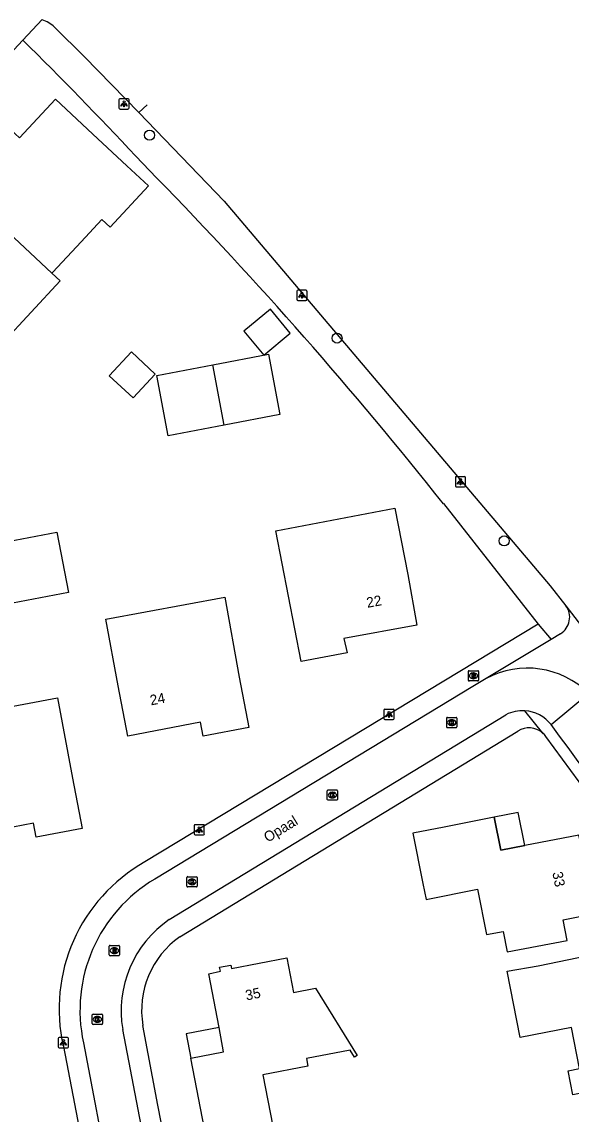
# Model space of a CAD drawing. Extents: x 159628 to 160723, y 388176 to 389416.
# Drawn here: x 160560.1 to 160613.8, y 388611.6 to 388718.2 of the extents above; entities that cross this region are included whole.
import ezdxf

# ---------------------------------------------------------------- set-up
doc = ezdxf.new("R2010")
doc.units = 0
for name, color, linetype in [('IMGEO_Boom', 7, 'Continuous'), ('IMGEO_Brandkraan', 7, 'Continuous'), ('IMGEO_Fietspad_gesloten', 7, 'Continuous'), ('IMGEO_Fietspad_open', 7, 'Continuous'), ('IMGEO_Kolk', 7, 'Continuous'), ('IMGEO_Lichtpunt', 7, 'Continuous'), ('IMGEO_Muur', 7, 'Continuous'), ('IMGEO_Openbare_ruimte_label', 7, 'Continuous'), ('IMGEO_Pand', 7, 'Continuous'), ('IMGEO_Pand_nummerreeks', 7, 'Continuous'), ('IMGEO_Pand_overbouw', 7, 'Continuous'), ('IMGEO_Rijbaan_lokaal_open', 7, 'Continuous'), ('IMGEO_Rioolput', 7, 'Continuous'), ('IMGEO_Voetpad_open', 7, 'Continuous')]:
    doc.layers.add(name, color=color, linetype=linetype)

msp = doc.modelspace()

# ---------------------------------------------------------------- linework, layer by layer
at = {"layer": 'IMGEO_Boom'}
for centre in [(160572.6, 388707.1), (160590.9, 388687.3), (160607.22, 388667.51)]:
    msp.add_circle(centre, 0.489, dxfattribs=at)
at = {"layer": 'IMGEO_Brandkraan'}
for p, q in [((160603.73, 388653.92), (160603.73, 388654.77)), ((160603.8, 388654.85), (160604.65, 388654.85)), ((160604.24, 388654.07), (160604.21, 388654.07)), ((160604.22, 388654.63), (160604.24, 388654.63)), ((160604.73, 388654.77), (160604.73, 388653.92)), ((160604.65, 388653.85), (160603.8, 388653.85))]:
    msp.add_line(p, q, dxfattribs=at)
for points in [[(160603.73, 388653.92), (160603.73, 388654.77)], [(160603.8, 388654.85), (160604.65, 388654.85)], [(160604.07, 388654.55), (160604.07, 388654.15), (160604.29, 388654.15)], [(160604.31, 388654.55), (160604.07, 388654.55)], [(160604.25, 388654.47), (160604.2, 388654.47), (160604.2, 388654.39)], [(160604.2, 388654.39), (160604.25, 388654.39)], [(160604.26, 388654.31), (160604.2, 388654.31), (160604.2, 388654.23)], [(160604.2, 388654.23), (160604.26, 388654.23)], [(160604.73, 388654.77), (160604.73, 388653.92)], [(160604.65, 388653.85), (160603.8, 388653.85)]]:
    msp.add_lwpolyline(points, dxfattribs=at)
for centre, radius, start, end in [((160603.8, 388654.77), 0.0765, 91.552, 178.448), ((160603.8, 388654.77), 0.0765, 91.552, 178.448), ((160603.8, 388653.92), 0.0765, 181.552, 268.448), ((160603.8, 388653.92), 0.0765, 181.552, 268.448), ((160604.25, 388654.43), 0.0379, 267.8285, 90.9355), ((160604.26, 388654.27), 0.0404, 269.8759, 90.5077), ((160604.29, 388654.4), 0.251, 268.6676, 293.5347), ((160604.31, 388654.4), 0.145, 59.4692, 91.5367), ((160604.34, 388654.45), 0.0922, 285.5137, 58.1501), ((160604.34, 388654.26), 0.105, 301.3115, 78.989), ((160604.65, 388654.77), 0.0765, 1.552, 88.448), ((160604.65, 388654.77), 0.0765, 1.552, 88.448), ((160604.65, 388653.92), 0.0765, 271.552, 358.448), ((160604.65, 388653.92), 0.0765, 271.552, 358.448)]:
    msp.add_arc(centre, radius, start, end, dxfattribs=at)
for centre, major_axis, ratio, start_param, end_param in [((160604.21, 388654.35), (-0.387, 0.002), 0.722429, 4.712389, 7.853982), ((160604.24, 388654.35), (-0.39, 0.002), 0.717154, 1.570796, 4.712389)]:
    msp.add_ellipse(centre, major_axis=major_axis, ratio=ratio, start_param=start_param, end_param=end_param, dxfattribs=at)
at = {"layer": 'IMGEO_Fietspad_gesloten'}
for points in [[(160572.35, 388710.06), (160571.54, 388709.3)], [(160571.54, 388709.3), (160579.88, 388700.67), (160611.73, 388663.14), (160613.26, 388661.19)], [(160613.26, 388661.19), (160617.4, 388655.77)]]:
    msp.add_lwpolyline(points, dxfattribs=at)
at = {"layer": 'IMGEO_Fietspad_open'}
for points in [[(160563.31, 388717.64), (160566.23, 388714.73), (160571.54, 388709.3)], [(160612.73, 388658.45), (160611.8, 388657.89)], [(160611.8, 388657.89), (160605.47, 388654.09)]]:
    msp.add_lwpolyline(points, dxfattribs=at)
for centre, radius, start, end in [((160560.82, 388714.89), 3.71, 47.7384, 69.4491), ((160611.71, 388660.07), 1.91, 302.2898, 35.9919)]:
    msp.add_arc(centre, radius, start, end, dxfattribs=at)
at = {"layer": 'IMGEO_Kolk'}
for p, q in [((160601.61, 388649.36), (160601.61, 388650.22)), ((160601.68, 388650.29), (160602.53, 388650.29)), ((160602.1, 388650.07), (160602.12, 388650.07)), ((160602.61, 388650.22), (160602.61, 388649.36)), ((160602.53, 388649.29), (160601.68, 388649.29)), ((160602.12, 388649.51), (160602.09, 388649.51)), ((160589.94, 388642.29), (160589.94, 388643.14)), ((160590.02, 388643.22), (160590.87, 388643.22)), ((160590.87, 388642.21), (160590.02, 388642.21)), ((160590.43, 388642.99), (160590.46, 388642.99)), ((160590.45, 388642.44), (160590.43, 388642.44)), ((160590.95, 388643.14), (160590.95, 388642.29)), ((160576.32, 388634.75), (160577.17, 388634.75)), ((160576.24, 388633.83), (160576.24, 388634.68)), ((160577.17, 388633.75), (160576.32, 388633.75)), ((160576.73, 388634.53), (160576.75, 388634.53)), ((160576.75, 388633.97), (160576.73, 388633.97)), ((160577.24, 388634.68), (160577.24, 388633.83)), ((160567, 388620.42), (160567, 388621.27)), ((160567.08, 388621.35), (160567.93, 388621.35)), ((160567.49, 388621.12), (160567.51, 388621.12)), ((160568, 388621.27), (160568, 388620.42)), ((160567.93, 388620.34), (160567.08, 388620.34)), ((160567.51, 388620.57), (160567.49, 388620.57))]:
    msp.add_line(p, q, dxfattribs=at)
for points in [[(160601.61, 388649.36), (160601.61, 388650.22)], [(160601.68, 388650.29), (160602.53, 388650.29)], [(160601.93, 388649.99), (160602.05, 388649.99), (160602.05, 388649.84), (160602.18, 388649.99), (160602.35, 388649.99), (160602.2, 388649.84), (160602.35, 388649.59), (160602.2, 388649.59), (160602.12, 388649.76), (160602.05, 388649.69), (160602.05, 388649.59), (160601.93, 388649.59), (160601.93, 388649.99)], [(160602.61, 388650.22), (160602.61, 388649.36)], [(160602.53, 388649.29), (160601.68, 388649.29)], [(160589.94, 388642.29), (160589.94, 388643.14)], [(160590.02, 388643.22), (160590.87, 388643.22)], [(160590.87, 388642.21), (160590.02, 388642.21)], [(160590.26, 388642.91), (160590.39, 388642.91), (160590.39, 388642.76), (160590.52, 388642.91), (160590.68, 388642.91), (160590.54, 388642.76), (160590.69, 388642.51), (160590.54, 388642.51), (160590.45, 388642.68), (160590.39, 388642.61), (160590.39, 388642.51), (160590.26, 388642.51), (160590.26, 388642.91)], [(160590.95, 388643.14), (160590.95, 388642.29)], [(160576.32, 388634.75), (160577.17, 388634.75)], [(160576.24, 388633.83), (160576.24, 388634.68)], [(160577.17, 388633.75), (160576.32, 388633.75)], [(160576.56, 388634.45), (160576.69, 388634.45), (160576.69, 388634.3), (160576.81, 388634.45), (160576.98, 388634.45), (160576.83, 388634.3), (160576.99, 388634.05), (160576.83, 388634.05), (160576.75, 388634.22), (160576.69, 388634.15), (160576.69, 388634.05), (160576.56, 388634.05), (160576.56, 388634.45)], [(160577.24, 388634.68), (160577.24, 388633.83)], [(160567, 388620.42), (160567, 388621.27)], [(160567.08, 388621.35), (160567.93, 388621.35)], [(160567.32, 388621.04), (160567.45, 388621.04), (160567.45, 388620.89), (160567.57, 388621.04), (160567.74, 388621.04), (160567.59, 388620.89), (160567.75, 388620.64), (160567.59, 388620.64), (160567.51, 388620.81), (160567.45, 388620.74), (160567.45, 388620.64), (160567.32, 388620.64), (160567.32, 388621.04)], [(160568, 388621.27), (160568, 388620.42)], [(160567.93, 388620.34), (160567.08, 388620.34)]]:
    msp.add_lwpolyline(points, dxfattribs=at)
for centre, start, end in [((160601.68, 388650.22), 91.552, 178.448), ((160601.68, 388650.22), 91.552, 178.448), ((160602.53, 388650.22), 1.552, 88.448), ((160602.53, 388650.22), 1.552, 88.448), ((160601.68, 388649.37), 181.552, 268.448), ((160601.68, 388649.37), 181.552, 268.448), ((160602.53, 388649.37), 271.552, 358.448), ((160602.53, 388649.37), 271.552, 358.448), ((160590.02, 388643.14), 91.552, 178.448), ((160590.02, 388643.14), 91.552, 178.448), ((160590.02, 388642.29), 181.552, 268.448), ((160590.02, 388642.29), 181.552, 268.448), ((160590.87, 388643.14), 1.552, 88.448), ((160590.87, 388643.14), 1.552, 88.448), ((160590.87, 388642.29), 271.552, 358.448), ((160590.87, 388642.29), 271.552, 358.448), ((160576.32, 388634.68), 91.552, 178.448), ((160576.32, 388634.68), 91.552, 178.448), ((160577.17, 388634.68), 1.552, 88.448), ((160577.17, 388634.68), 1.552, 88.448), ((160576.32, 388633.83), 181.552, 268.448), ((160576.32, 388633.83), 181.552, 268.448), ((160577.17, 388633.83), 271.552, 358.448), ((160577.17, 388633.83), 271.552, 358.448), ((160567.08, 388621.27), 91.552, 178.448), ((160567.08, 388621.27), 91.552, 178.448), ((160567.93, 388621.27), 1.552, 88.448), ((160567.93, 388621.27), 1.552, 88.448), ((160567.08, 388620.42), 181.552, 268.448), ((160567.08, 388620.42), 181.552, 268.448), ((160567.93, 388620.42), 271.552, 358.448), ((160567.93, 388620.42), 271.552, 358.448)]:
    msp.add_arc(centre, 0.0765, start, end, dxfattribs=at)
for centre, major_axis, ratio, start_param, end_param in [((160602.09, 388649.79), (-0.387, 0.002), 0.722429, 4.712389, 7.853982), ((160602.12, 388649.79), (-0.39, 0.002), 0.717154, 1.570796, 4.712389), ((160590.43, 388642.71), (-0.387, 0.002), 0.722429, 4.712389, 7.853982), ((160590.46, 388642.71), (-0.39, 0.002), 0.717154, 1.570796, 4.712389), ((160576.73, 388634.25), (-0.387, 0.002), 0.722429, 4.712389, 7.853982), ((160576.75, 388634.25), (-0.39, 0.002), 0.717154, 1.570796, 4.712389), ((160567.49, 388620.84), (-0.387, 0.002), 0.722429, 4.712389, 7.853982), ((160567.51, 388620.84), (-0.39, 0.002), 0.717154, 1.570796, 4.712389)]:
    msp.add_ellipse(centre, major_axis=major_axis, ratio=ratio, start_param=start_param, end_param=end_param, dxfattribs=at)
at = {"layer": 'IMGEO_Lichtpunt'}
for p, q in [((160569.61, 388710.55), (160569.61, 388709.75)), ((160569.61, 388710.55), (160569.61, 388709.75)), ((160570.51, 388710.65), (160569.7, 388710.65)), ((160570.51, 388710.65), (160569.7, 388710.65)), ((160570.6, 388709.75), (160570.6, 388710.55)), ((160570.6, 388709.75), (160570.6, 388710.55)), ((160569.7, 388709.65), (160570.51, 388709.65)), ((160569.7, 388709.65), (160570.51, 388709.65)), ((160586.97, 388691.88), (160586.97, 388691.08)), ((160586.97, 388691.88), (160586.97, 388691.08)), ((160587.87, 388691.98), (160587.07, 388691.98)), ((160587.87, 388691.98), (160587.07, 388691.98)), ((160587.97, 388691.08), (160587.97, 388691.88)), ((160587.97, 388691.08), (160587.97, 388691.88)), ((160587.07, 388690.98), (160587.87, 388690.98)), ((160587.07, 388690.98), (160587.87, 388690.98)), ((160602.46, 388673.69), (160602.46, 388672.88)), ((160602.46, 388673.69), (160602.46, 388672.88)), ((160603.36, 388673.78), (160602.55, 388673.78)), ((160603.36, 388673.78), (160602.55, 388673.78)), ((160603.45, 388672.88), (160603.45, 388673.69)), ((160603.45, 388672.88), (160603.45, 388673.69)), ((160602.55, 388672.79), (160603.36, 388672.79)), ((160602.55, 388672.79), (160603.36, 388672.79)), ((160595.48, 388650.99), (160595.48, 388650.18)), ((160595.48, 388650.99), (160595.48, 388650.18)), ((160596.38, 388651.08), (160595.58, 388651.08)), ((160596.38, 388651.08), (160595.58, 388651.08)), ((160596.48, 388650.18), (160596.48, 388650.99)), ((160596.48, 388650.18), (160596.48, 388650.99)), ((160595.58, 388650.08), (160596.38, 388650.08)), ((160595.58, 388650.08), (160596.38, 388650.08)), ((160576.95, 388639.73), (160576.95, 388638.92)), ((160576.95, 388639.73), (160576.95, 388638.92)), ((160577.85, 388639.82), (160577.04, 388639.82)), ((160577.85, 388639.82), (160577.04, 388639.82)), ((160577.94, 388638.92), (160577.94, 388639.73)), ((160577.94, 388638.92), (160577.94, 388639.73)), ((160577.04, 388638.83), (160577.85, 388638.83)), ((160577.04, 388638.83), (160577.85, 388638.83)), ((160563.68, 388618.96), (160563.68, 388618.15)), ((160563.68, 388618.96), (160563.68, 388618.15)), ((160564.58, 388619.06), (160563.77, 388619.06)), ((160564.58, 388619.06), (160563.77, 388619.06)), ((160564.68, 388618.15), (160564.68, 388618.96)), ((160564.68, 388618.15), (160564.68, 388618.96)), ((160563.77, 388618.06), (160564.58, 388618.06)), ((160563.77, 388618.06), (160564.58, 388618.06))]:
    msp.add_line(p, q, dxfattribs=at)
for points in [[(160569.98, 388710.22), (160570.02, 388710.19), (160569.83, 388709.93), (160569.79, 388709.95), (160569.98, 388710.22)], [(160570.08, 388710.17), (160570.13, 388710.17), (160570.13, 388709.85), (160570.08, 388709.85), (160570.08, 388710.17)], [(160570.19, 388710.19), (160570.23, 388710.22), (160570.42, 388709.95), (160570.38, 388709.93), (160570.19, 388710.19)], [(160587.35, 388691.55), (160587.38, 388691.52), (160587.2, 388691.26), (160587.16, 388691.29), (160587.35, 388691.55)], [(160587.45, 388691.5), (160587.5, 388691.5), (160587.5, 388691.18), (160587.45, 388691.18), (160587.45, 388691.5)], [(160587.56, 388691.52), (160587.6, 388691.55), (160587.78, 388691.28), (160587.74, 388691.26), (160587.56, 388691.52)], [(160602.83, 388673.35), (160602.87, 388673.33), (160602.68, 388673.06), (160602.64, 388673.09), (160602.83, 388673.35)], [(160602.93, 388673.31), (160602.98, 388673.31), (160602.98, 388672.98), (160602.93, 388672.98), (160602.93, 388673.31)], [(160603.04, 388673.33), (160603.08, 388673.35), (160603.27, 388673.09), (160603.23, 388673.06), (160603.04, 388673.33)], [(160595.86, 388650.65), (160595.89, 388650.62), (160595.71, 388650.36), (160595.67, 388650.39), (160595.86, 388650.65)], [(160595.96, 388650.6), (160596, 388650.6), (160596, 388650.28), (160595.96, 388650.28), (160595.96, 388650.6)], [(160596.07, 388650.62), (160596.11, 388650.65), (160596.29, 388650.39), (160596.25, 388650.36), (160596.07, 388650.62)], [(160577.32, 388639.39), (160577.36, 388639.36), (160577.17, 388639.1), (160577.13, 388639.13), (160577.32, 388639.39)], [(160577.42, 388639.34), (160577.47, 388639.34), (160577.47, 388639.02), (160577.42, 388639.02), (160577.42, 388639.34)], [(160577.53, 388639.36), (160577.57, 388639.39), (160577.76, 388639.13), (160577.72, 388639.1), (160577.53, 388639.36)], [(160564.05, 388618.62), (160564.09, 388618.6), (160563.9, 388618.33), (160563.87, 388618.36), (160564.05, 388618.62)], [(160564.15, 388618.58), (160564.2, 388618.58), (160564.2, 388618.25), (160564.15, 388618.25), (160564.15, 388618.58)], [(160564.26, 388618.6), (160564.3, 388618.62), (160564.49, 388618.36), (160564.45, 388618.33), (160564.26, 388618.6)]]:
    msp.add_lwpolyline(points, dxfattribs=at)
for centre in [(160570.11, 388710.35), (160587.47, 388691.68), (160602.96, 388673.49), (160595.98, 388650.78), (160577.45, 388639.53), (160564.18, 388618.76)]:
    msp.add_circle(centre, 0.0994, dxfattribs=at)
for centre, start, end in [((160569.7, 388710.55), 90, 180), ((160569.7, 388710.55), 90, 180), ((160570.51, 388710.55), 0, 90), ((160570.51, 388710.55), 0, 90), ((160569.7, 388709.75), 180, 270), ((160569.7, 388709.75), 180, 270), ((160570.51, 388709.75), 270, 0), ((160570.51, 388709.75), 270, 360), ((160587.07, 388691.88), 90, 180), ((160587.07, 388691.88), 90, 180), ((160587.87, 388691.88), 0, 90), ((160587.87, 388691.88), 0, 90), ((160587.07, 388691.08), 180, 270), ((160587.07, 388691.08), 180, 270), ((160587.87, 388691.08), 270, 0), ((160587.87, 388691.08), 270, 360), ((160602.55, 388673.69), 90, 180), ((160602.55, 388673.69), 90, 180), ((160603.36, 388673.69), 0, 90), ((160603.36, 388673.69), 0, 90), ((160602.55, 388672.88), 180, 270), ((160602.55, 388672.88), 180, 270), ((160603.36, 388672.88), 270, 0), ((160603.36, 388672.88), 270, 360), ((160595.58, 388650.99), 90, 180), ((160595.58, 388650.99), 90, 180), ((160596.38, 388650.99), 0, 90), ((160596.38, 388650.99), 0, 90), ((160595.58, 388650.18), 180, 270), ((160595.58, 388650.18), 180, 270), ((160596.38, 388650.18), 270, 0), ((160596.38, 388650.18), 270, 360), ((160577.04, 388639.73), 90, 180), ((160577.04, 388639.73), 90, 180), ((160577.85, 388639.73), 0, 90), ((160577.85, 388639.73), 0, 90), ((160577.04, 388638.92), 180, 270), ((160577.04, 388638.92), 180, 270), ((160577.85, 388638.92), 270, 0), ((160577.85, 388638.92), 270, 360), ((160563.77, 388618.96), 90, 180), ((160563.77, 388618.96), 90, 180), ((160564.58, 388618.96), 0, 90), ((160564.58, 388618.96), 0, 90), ((160563.77, 388618.15), 180, 270), ((160563.77, 388618.15), 180, 270), ((160564.58, 388618.15), 270, 0), ((160564.58, 388618.15), 270, 360)]:
    msp.add_arc(centre, 0.0946, start, end, dxfattribs=at)
at = {"layer": 'IMGEO_Muur'}
msp.add_lwpolyline([(160571.25, 388705.06), (160573.28, 388702.95)], dxfattribs=at)
at = {"layer": 'IMGEO_Pand'}
for points in [[(160555.63, 388700.55), (160553.08, 388702.93), (160558.19, 388708.41), (160559.88, 388706.84), (160563.4, 388710.6), (160567.05, 388707.19), (160570.36, 388704.12), (160572.49, 388702.14), (160568.74, 388698.12), (160567.93, 388698.87), (160565.91, 388696.7), (160563.15, 388693.74), (160563.04, 388693.63)], [(160563.04, 388693.63), (160555.63, 388700.55)], [(160555.34, 388683.73), (160563.86, 388692.87), (160563.04, 388693.63)], [(160581.81, 388687.99), (160583.74, 388685.64), (160586.34, 388687.77), (160584.41, 388690.13), (160581.81, 388687.99)], [(160573.15, 388683.79), (160570.82, 388685.96), (160568.65, 388683.63), (160570.98, 388681.46), (160573.15, 388683.79)], [(160578.78, 388684.7), (160584.21, 388685.73), (160585.33, 388679.83), (160579.88, 388678.8)], [(160579.88, 388678.8), (160574.42, 388677.77), (160573.31, 388683.66), (160578.78, 388684.7)], [(160579.88, 388678.8), (160578.78, 388684.7)], [(160587.4, 388655.74), (160584.94, 388668.48), (160596.55, 388670.7), (160597.82, 388664.22), (160598.71, 388659.3), (160591.56, 388658), (160591.9, 388656.6), (160587.4, 388655.74)], [(160559.2, 388661.43), (160558.07, 388667.34), (160563.55, 388668.37), (160564.69, 388662.48), (160559.2, 388661.43)], [(160569.52, 388653.37), (160568.32, 388659.87), (160579.94, 388662.04), (160581.36, 388654.21), (160582.3, 388649.3), (160577.82, 388648.45), (160577.57, 388649.83), (160570.47, 388648.46), (160569.52, 388653.37)], [(160553.23, 388643.52), (160551.98, 388650.01), (160563.59, 388652.2), (160565.07, 388644.37), (160566, 388639.45), (160561.51, 388638.6), (160561.25, 388639.96), (160554.17, 388638.61), (160553.23, 388643.52)], [(160615, 388636.59), (160615.36, 388636.67), (160615.14, 388637.74), (160614.77, 388637.67), (160614.52, 388638.8), (160609.24, 388637.78), (160606.9, 388637.33), (160606.25, 388640.56), (160601.35, 388639.58), (160598.32, 388638.99), (160599.29, 388634.09), (160599.59, 388632.53), (160604.62, 388633.55), (160605.51, 388629.11), (160607.12, 388629.42), (160607.51, 388627.41), (160613.39, 388628.53), (160612.99, 388630.56), (160616.08, 388631.17), (160615, 388636.59)], [(160584.63, 388610.41), (160583.06, 388610.1), (160578.15, 388609.15), (160576.62, 388617.04), (160579.83, 388617.66), (160579.38, 388620.04), (160578.39, 388625.26), (160579.51, 388625.53), (160579.43, 388625.92), (160580.52, 388626.13), (160580.59, 388625.78), (160586.01, 388626.84), (160586.66, 388623.46), (160588.81, 388623.88), (160592.88, 388617.31), (160592.61, 388617.14), (160592.18, 388617.84), (160587.92, 388617.01), (160588.06, 388616.26), (160583.66, 388615.41), (160584.63, 388610.41)], [(160613.93, 388613.48), (160613.46, 388615.82), (160614.58, 388616.04), (160613.79, 388620.05), (160608.78, 388619.06), (160607.51, 388625.54), (160610.55, 388626.04), (160615.44, 388627.08), (160616.13, 388623.84), (160618.46, 388624.29), (160623.73, 388625.32), (160623.95, 388624.17), (160624.32, 388624.24), (160624.53, 388623.18), (160624.16, 388623.1), (160625.21, 388617.69), (160620.35, 388616.75), (160620.74, 388614.88), (160613.93, 388613.48)]]:
    msp.add_lwpolyline(points, dxfattribs=at)
at = {"layer": 'IMGEO_Pand_overbouw'}
for points in [[(160606.25, 388640.56), (160606.9, 388637.33), (160609.24, 388637.78), (160608.59, 388641.01)], [(160579.38, 388620.04), (160576.16, 388619.42), (160576.62, 388617.04), (160579.83, 388617.66)]]:
    msp.add_lwpolyline(points, close=True, dxfattribs=at)
at = {"layer": 'IMGEO_Rijbaan_lokaal_open'}
for points in [[(160605.47, 388654.09), (160604.16, 388653.3), (160573.11, 388634.52)], [(160611.81, 388649.59), (160615.47, 388652.64)], [(160574.52, 388630.58), (160607.4, 388650.56)], [(160573.39, 388592.46), (160575.24, 388592.82), (160571.78, 388610.5), (160569.97, 388619.83)], [(160566.14, 388618.54), (160568.73, 388605.01), (160571.28, 388592.04), (160573.39, 388592.46)]]:
    msp.add_lwpolyline(points, dxfattribs=at)
for centre, radius, start, end in [((160609.49, 388646.59), 8.51, 45.3423, 118.1939), ((160609.02, 388647.37), 3.58, 86.3736, 117.0072), ((160609.01, 388647.39), 3.56, 38.265, 86.2529), ((160052.09, 388233.27), 697.57, 32.9748, 36.64184), ((160580.66, 388621.72), 14.86, 120.5209, 192.3525), ((160580.64, 388621.65), 10.82, 124.4449, 189.6867)]:
    msp.add_arc(centre, radius, start, end, dxfattribs=at)
at = {"layer": 'IMGEO_Rioolput'}
for p, q in [((160568.66, 388627.12), (160568.66, 388627.97)), ((160568.73, 388628.04), (160569.59, 388628.04)), ((160569.15, 388627.82), (160569.17, 388627.82)), ((160569.66, 388627.97), (160569.66, 388627.12)), ((160569.59, 388627.04), (160568.73, 388627.04)), ((160569.17, 388627.26), (160569.15, 388627.26))]:
    msp.add_line(p, q, dxfattribs=at)
for points in [[(160568.66, 388627.12), (160568.66, 388627.97)], [(160568.73, 388628.04), (160569.59, 388628.04)], [(160569.25, 388627.74), (160569, 388627.74), (160569, 388627.34)], [(160569, 388627.34), (160569.12, 388627.34), (160569.12, 388627.51), (160569.13, 388627.51)], [(160569.18, 388627.66), (160569.12, 388627.66), (160569.12, 388627.58)], [(160569.12, 388627.58), (160569.17, 388627.58)], [(160569.18, 388627.48), (160569.25, 388627.34), (160569.39, 388627.34), (160569.32, 388627.47)], [(160569.66, 388627.97), (160569.66, 388627.12)], [(160569.59, 388627.04), (160568.73, 388627.04)]]:
    msp.add_lwpolyline(points, dxfattribs=at)
for centre, radius, start, end in [((160568.74, 388627.97), 0.0765, 91.552, 178.448), ((160568.74, 388627.97), 0.0765, 91.552, 178.448), ((160569.13, 388627.45), 0.0533, 26.0293, 88.6989), ((160569.16, 388627.77), 0.19, 274.7715, 282.9687), ((160569.18, 388627.57), 0.0964, 77.0061, 93.1865), ((160569.2, 388627.62), 0.0378, 276.6634, 79.6772), ((160569.25, 388627.63), 0.109, 350.3612, 89.416), ((160569.25, 388627.63), 0.112, 277.5842, 350.9817), ((160569.23, 388627.42), 0.108, 29.5134, 73.7905), ((160569.58, 388627.97), 0.0765, 1.552, 88.448), ((160569.58, 388627.97), 0.0765, 1.552, 88.448), ((160568.74, 388627.12), 0.0765, 181.552, 268.448), ((160568.74, 388627.12), 0.0765, 181.552, 268.448), ((160569.58, 388627.12), 0.0765, 271.552, 358.448), ((160569.58, 388627.12), 0.0765, 271.552, 358.448)]:
    msp.add_arc(centre, radius, start, end, dxfattribs=at)
for centre, major_axis, ratio, start_param, end_param in [((160569.15, 388627.54), (-0.387, 0.002), 0.722429, 4.712389, 7.853982), ((160569.17, 388627.54), (-0.39, 0.002), 0.717154, 1.570796, 4.712389)]:
    msp.add_ellipse(centre, major_axis=major_axis, ratio=ratio, start_param=start_param, end_param=end_param, dxfattribs=at)
at = {"layer": 'IMGEO_Voetpad_open'}
for points in [[(160562.12, 388718.37), (160560.21, 388716.38)], [(160480.94, 388631.31), (160500, 388651.76), (160560.21, 388716.38)], [(160571.25, 388705.06), (160573.28, 388702.95)], [(160601.29, 388671.15), (160610.54, 388659.4)], [(160610.54, 388659.4), (160572.14, 388636.19)], [(160610.54, 388659.4), (160611.8, 388657.89)], [(160610.99, 388648.77), (160609.25, 388650.94)], [(160575.54, 388628.89), (160608.57, 388648.96)], [(160581.22, 388582.94), (160579.74, 388590.56), (160578.27, 388598.09), (160576.3, 388597.7), (160573.4, 388612.47), (160571.94, 388620.24)], [(160564.18, 388618.18), (160566.81, 388604.61), (160569.49, 388590.7)]]:
    msp.add_lwpolyline(points, dxfattribs=at)
for centre, radius, start, end in [((160286.03, 388437.94), 390.77, 43.1235, 45.441), ((160274.62, 388411.72), 417.15, 38.455, 44.2781), ((160609.65, 388647.29), 1.99, 47.9488, 123.0839), ((160609.65, 388647.29), 2, 34.7893, 47.9364), ((160024.29, 388212.22), 731.33, 33.175, 36.61601), ((160580.2, 388621.86), 16.44, 119.3683, 192.9467), ((160580.59, 388621.71), 8.77, 125.131, 189.6556)]:
    msp.add_arc(centre, radius, start, end, dxfattribs=at)

# ---------------------------------------------------------------- texts
at = {"layer": 'IMGEO_Openbare_ruimte_label'}
msp.add_text('Opaal', height=1, rotation=31.2585, dxfattribs=at).set_placement((160584.13, 388638.06))
at = {"layer": 'IMGEO_Pand_nummerreeks'}
for s, rotation, p in [('22', 10.2985, (160593.87, 388660.98)), ('24', 10.9092, (160572.73, 388651.46)), ('33', 281.5563, (160611.92, 388635.14)), ('35', 11.6598, (160582.06, 388622.67))]:
    msp.add_text(s, height=1, rotation=rotation, dxfattribs=at).set_placement(p)

doc.saveas('drawing.dxf')
